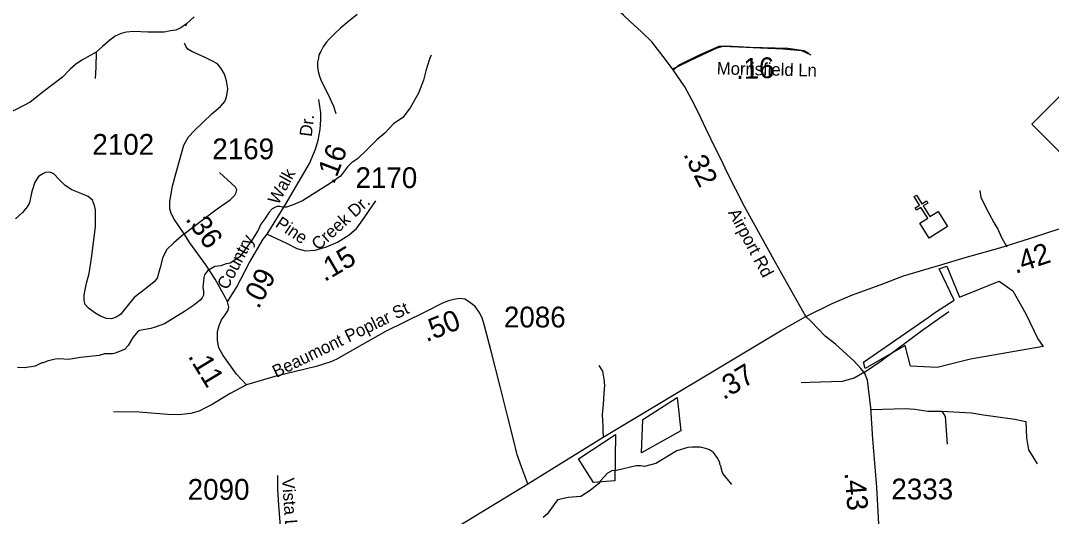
# Model space of a CAD drawing. Extents: x 1248224 to 1454986, y 825081 to 985870.
# Drawn here: x 1377448 to 1383650, y 897074 to 900055 of the extents above; entities that cross this region are included whole.
import ezdxf

# ---------------------------------------------------------------- set-up
doc = ezdxf.new("R2010")
doc.units = 0
for name, color, linetype in [('Exist Boundary Political City Limit New', 7, 'Continuous'), ('Exist Cultural Church CELL', 7, 'Continuous'), ('Exist Hydrographic Misc Water Feature', 7, 'Continuous'), ('Exist Road Non-System Type 51', 7, 'Continuous'), ('Exist Road Primary NC Attributed', 7, 'Continuous'), ('Exist Road Primary NC Mileage Hundredths English Label', 7, 'Continuous'), ('Exist Road Primary NC Shield CELL', 7, 'Continuous'), ('Exist Road Secondary Mileage Hundredths English Label', 7, 'Continuous'), ('Exist Road Secondary Type 51 Attributed', 7, 'Continuous'), ('Exist Road Secondary Type 51 Label', 7, 'Continuous'), ('Exist Road Secondary Type 51 Number Label', 7, 'Continuous'), ('Map Preparation Boundary City Limit Buffer Line', 7, 'Continuous')]:
    doc.layers.add(name, color=color, linetype=linetype)

msp = doc.modelspace()

# ---------------------------------------------------------------- linework, layer by layer
at = {"layer": 'Exist Boundary Political City Limit New'}
for points in [[(1383020.8, 898577.7), (1383096.5, 898392.7), (1383336.4, 898489.1), (1383418.5, 898429.8), (1383496.1, 898292.7), (1383569.1, 898142), (1383601.1, 898096.3), (1383163, 898018.7), (1382962.2, 897968.5), (1382802.4, 897977.6), (1382770.5, 898100.9), (1382528.6, 897963.9), (1382519.5, 898000.4)], [(1382519.5, 898000.4), (1382907.4, 898269.9), (1382953, 898301.9), (1383064.9, 898374.7), (1382974.8, 898562.3), (1383020.8, 898577.7)], [(1381192.5, 897656.7), (1381397.9, 897789.2), (1381420.7, 897588.2), (1381183.4, 897455.8), (1381192.5, 897656.7)], [(1380804.6, 897419.2), (1381028.2, 897565.4), (1381023.7, 897286.8), (1380895.9, 897277.6), (1380804.6, 897419.2)]]:
    msp.add_lwpolyline(points, dxfattribs=at)
at = {"layer": 'Exist Cultural Church CELL'}
msp.add_lwpolyline([(1382857.4, 898837.2), (1382905.6, 898867.5), (1382865.2, 898932), (1382838, 898915.1), (1382829.6, 898928.6), (1382856.7, 898945.6), (1382824.8, 898996.6), (1382838.4, 899005.1), (1382870.3, 898954.1), (1382897.4, 898971.1), (1382905.9, 898957.5), (1382878.8, 898940.5), (1382919.1, 898876), (1382968.1, 898906.5), (1383024.5, 898816.2), (1382913.8, 898746.9)], close=True, dxfattribs=at)
at = {"layer": 'Exist Hydrographic Misc Water Feature'}
for points in [[(1379917.8, 899848), (1379907.4, 899824.3), (1379907.2, 899816.3), (1379885.8, 899752.8), (1379872.6, 899697.1), (1379842.9, 899617.8), (1379792.9, 899531), (1379747.6, 899472), (1379690.8, 899433.3), (1379639.1, 899378.9), (1379592.8, 899339.5), (1379531.4, 899276.9), (1379474.3, 899224.2), (1379439.7, 899199), (1379415.2, 899175.5), (1379372, 899120.5), (1379319.2, 899081.7), (1379144.8, 898971.6), (1379088.2, 898946.9), (1379047.9, 898933.8), (1379023.9, 898932.3), (1379008, 898936.6), (1378990, 898937.1), (1378961.7, 898923.7), (1378943.2, 898902.1), (1378918.4, 898862.7), (1378893.7, 898831.3), (1378876.9, 898795.7), (1378843.6, 898740.4), (1378766.3, 898634.7), (1378708.5, 898595.4), (1378684.4, 898592), (1378652.2, 898580.7), (1378616, 898575.6), (1378573.5, 898550.4), (1378555, 898526.9), (1378550.6, 898511), (1378545.3, 898449.1), (1378548.9, 898427.1), (1378548.4, 898403.1), (1378540, 898387.3), (1378527.7, 898373.6), (1378489, 898342.5), (1378433.7, 898305.7), (1378314.2, 898230.8), (1378257, 898212.3)], [(1378257, 898212.3), (1378232, 898204.2), (1378163.7, 898191.7), (1378155.6, 898187.9), (1378122.8, 898148.6), (1378095.7, 898101.3), (1378073.2, 898077.8), (1378016.7, 898055), (1378000.7, 898051.4), (1377952.6, 898050.5), (1377920.4, 898041.2), (1377808.1, 898029.7), (1377735.9, 898017.3), (1377680, 898020.5), (1377655.9, 898019), (1377607.7, 898008.1), (1377583.4, 897996.7), (1377575.4, 897996.8), (1377535, 897977.7), (1377510.9, 897972.3), (1377470.7, 897967.2), (1377428.8, 897968.1)], [(1381727.9, 897265.7), (1381673.4, 897330.9), (1381662.1, 897363.1), (1381662.2, 897371.1), (1381654.6, 897387.3), (1381654.7, 897395.3), (1381643.3, 897421.5), (1381616.2, 897458), (1381592.5, 897474.5), (1381576.6, 897480.9), (1381536.8, 897489.8), (1381488.8, 897490.8), (1381462.8, 897487.4), (1381396.3, 897468.9), (1381270.6, 897391.7), (1381202.3, 897373.2), (1381178.4, 897377.7), (1381152.3, 897378.4), (1381033.7, 897348.9), (1381005.6, 897347.6), (1380979.4, 897334.2), (1380936.3, 897287.1), (1380928, 897271.3), (1380875.1, 897228.6), (1380818.3, 897193.8), (1380742.1, 897187.5), (1380677.8, 897172.9), (1380615.9, 897086.4), (1380591.5, 897066.9)]]:
    msp.add_lwpolyline(points, dxfattribs=at)
at = {"layer": 'Exist Road Non-System Type 51'}
for points in [[(1379472.9, 900091.6), (1379411.8, 900040.8), (1379373.2, 900009.6), (1379338.5, 899978.3), (1379303.8, 899942.9), (1379287.4, 899923.3), (1379268.7, 899897.6), (1379254.1, 899869.9), (1379241.7, 899848.1), (1379241.3, 899828.1), (1379234.8, 899804.2), (1379234.2, 899776.2), (1379237.6, 899748.1), (1379247.1, 899719.9), (1379254.6, 899697.8), (1379270, 899665.4), (1379300.6, 899606.8), (1379331.3, 899540.1), (1379344.4, 899495.8)], [(1378446, 900036.1), (1378411.9, 900011), (1378381.9, 899997.7), (1378350.6, 899992.5), (1378311.1, 899985.8), (1378214.3, 899984.5), (1378127.1, 899988.5), (1378086.2, 899985.8), (1378053.5, 899977.9), (1378018.1, 899960.7), (1377985.4, 899936.9), (1377940.4, 899899.9), (1377903.6, 899864.2)], [(1381368.5, 899763.6), (1381518.4, 899835.3), (1381638.9, 899890.8), (1381674.8, 899900.5), (1382033.1, 899884.2), (1382147.1, 899874.5), (1382202.5, 899848.4)], [(1377903.6, 899864.2), (1377815.7, 899816.6), (1377778.9, 899790.1), (1377746.2, 899763.7), (1377699.8, 899714.8), (1377584, 899627.5), (1377506.3, 899565.3), (1377421.1, 899520.4), (1377373.4, 899497.9), (1377306.6, 899478.1), (1377222.1, 899459.6), (1377140.4, 899443.7)], [(1377903.6, 899864.2), (1377901.5, 899775.6), (1377896.1, 899706.8)], [(1378432.4, 898772), (1378369.7, 898717.7), (1378328.8, 898679.4), (1378304.3, 898631.8), (1378287.9, 898571), (1378270.2, 898506.2), (1378251.1, 898485), (1378200.7, 898442.7), (1378132.5, 898389.8), (1378081.4, 898327.7), (1378048.7, 898288), (1378024.2, 898270.8), (1377995.6, 898261.5), (1377964.2, 898264.2), (1377928.8, 898277.4), (1377894.7, 898298.6), (1377856.6, 898325), (1377836.1, 898348.8), (1377830.7, 898371.3), (1377830.7, 898405.7), (1377845.7, 898477.1), (1377860.6, 898533.9), (1377874.3, 898626.5), (1377898.1, 898815.6), (1377898.8, 898917.4), (1377892, 898943.9), (1377881.1, 898974.3), (1377855.2, 898998.1), (1377817, 899013.9), (1377755.7, 899037.7), (1377716.2, 899062.9), (1377679.4, 899099.9), (1377648, 899132.9), (1377624.9, 899143.5), (1377597.6, 899142.2), (1377581.3, 899132.9), (1377556.7, 899117.1), (1377534.9, 899082.7), (1377515.8, 899027.2), (1377500.9, 898959.7), (1377488.6, 898934.6), (1377460, 898901.5), (1377417.7, 898863.2)], [(1378432.4, 898772), (1378540, 898855.3), (1378630, 898924), (1378709, 898976.9), (1378736.3, 899006), (1378745.8, 899021.9), (1378748.6, 899037.7), (1378741.7, 899053.6), (1378644.3, 899142.2)], [(1383218.8, 899032.5), (1383225.6, 898994.1), (1383259, 898923.4), (1383303.5, 898841.2), (1383327.1, 898800.4), (1383351.7, 898747.5), (1383381.6, 898694.6)], [(1382525, 897941.2), (1382626, 898009.7), (1382876.8, 898195.5), (1383033.2, 898306.3)], [(1380928, 897982.1), (1380949.4, 897947.6), (1380956.4, 897899.5), (1380961.6, 897861.3), (1380956.7, 897815.4), (1380953.3, 897747.4), (1380947.9, 897687.5), (1380948.2, 897646), (1380950.9, 897618.2), (1380950.9, 897587.8), (1380952.3, 897550.8)], [(1382525, 897941.2), (1382463.1, 897905.3), (1382391.4, 897885.8), (1382196, 897879.2), (1382143.9, 897876)], [(1378806.5, 897864.8), (1378709, 897813.3), (1378600, 897745.8), (1378560.5, 897726), (1378522.3, 897707.5), (1378473.3, 897691.6), (1378436.5, 897687.6), (1378396.9, 897685), (1378332.9, 897686.3), (1378162.5, 897700.9), (1378007.8, 897702.2)], [(1382567.3, 897716.2), (1382772.6, 897722.8), (1382828, 897719.5), (1382906.1, 897706.5), (1382990.8, 897706.5)], [(1382990.8, 897706.5), (1383010.4, 897673.9), (1383023.4, 897507.6)], [(1382990.8, 897706.5), (1383170, 897696.7), (1383241.7, 897683.6), (1383430.6, 897657.6), (1383495.8, 897644.5)], [(1383495.8, 897644.5), (1383499, 897546.7), (1383512.1, 897475), (1383564.2, 897390.2)]]:
    msp.add_lwpolyline(points, dxfattribs=at)
at = {"layer": 'Exist Road Primary NC Attributed'}
for points in [[(1382171.7, 898274.9), (1382331, 898354.1), (1382452.2, 898407), (1382619.7, 898465.8), (1382759.1, 898520.6), (1382984.3, 898586.1), (1383130.4, 898629.9), (1383340, 898689.1), (1383517.4, 898743.8), (1383881.1, 898863.6), (1383990.3, 898910.1), (1384236, 899025.5)], [(1380499.1, 897270.4), (1380952.3, 897550.8), (1382019.2, 898190.3), (1382171.7, 898274.9)], [(1379119.9, 896430.8), (1379380.9, 896589.4), (1379570.4, 896707.1), (1379817.7, 896853.9), (1380499.1, 897270.4)]]:
    msp.add_lwpolyline(points, dxfattribs=at)
at = {"layer": 'Exist Road Primary NC Shield CELL'}
msp.add_lwpolyline([(1383532.4, 899431.4), (1383865.4, 899764.4), (1384198.4, 899431.4), (1383865.4, 899098.4)], close=True, dxfattribs=at)
at = {"layer": 'Exist Road Secondary Type 51 Attributed'}
for points in [[(1381374, 899759.2), (1381329.1, 899820.7), (1381245.5, 899926.7), (1381183, 899987.4), (1381114.8, 900050.2), (1381075, 900086.8), (1381027.7, 900129.2), (1380979.8, 900169.8), (1380924, 900223), (1380856.1, 900292.9), (1380768.2, 900403), (1380700.1, 900500.4), (1380665.3, 900549.1), (1380622.5, 900612), (1380558.3, 900699.4), (1380505.6, 900766.5), (1380432.4, 900859.2), (1380353, 900929.9), (1380252.8, 901024), (1380180.2, 901086.7)], [(1378491.7, 900077.1), (1378446, 900036.1), (1378441.3, 900022.4)], [(1378693.1, 898363.4), (1378679, 898392.4), (1378619.1, 898500.9), (1378561.8, 898586.8), (1378467.1, 898719.1), (1378432.4, 898772), (1378372.4, 898860.5), (1378354.7, 898894.9), (1378345.1, 898924), (1378345.1, 898967.7), (1378361.5, 899060.2), (1378388.8, 899155.4), (1378429.6, 899306.2), (1378458.3, 899356.4), (1378495.1, 899394.8), (1378598.6, 899493.9), (1378651.8, 899537.6), (1378676.3, 899569.3), (1378687.2, 899594.4), (1378694.7, 899644.7), (1378686.5, 899692.3), (1378675.6, 899732), (1378655.2, 899766.3), (1378633.4, 899794.1), (1378603.4, 899811.3), (1378558.4, 899832.5), (1378478, 899868.2), (1378453.5, 899884), (1378444, 899897.3), (1378435.7, 899915.1), (1378434.3, 899919.6)], [(1381374, 899759.2), (1381410.5, 899789.1), (1381533.5, 899849), (1381651.4, 899900.5), (1381694.6, 899903.9), (1381835.8, 899895.5), (1382063.4, 899888.9), (1382159.8, 899875.6), (1382189.6, 899859.4)], [(1382171.7, 898274.9), (1381992, 898596.9), (1381804.3, 898937.8), (1381697.2, 899146.4), (1381665.9, 899215.7), (1381633.2, 899278.6), (1381570, 899406.7), (1381526.8, 899499.8), (1381487, 899578), (1381443.8, 899656.1), (1381374, 899759.2)], [(1378930.8, 898770), (1379041.4, 898949.6), (1379185.8, 899195.4), (1379222, 899281), (1379238.4, 899335.8), (1379249.9, 899399.4), (1379253.8, 899460.8), (1379253.8, 899501.3), (1379242.8, 899581.4)], [(1378930.8, 898770), (1379048.9, 898717.1), (1379109.9, 898684.8), (1379162.9, 898670.9), (1379220.9, 898674.2), (1379287.7, 898695), (1379354.6, 898723.5), (1379425.8, 898766.3), (1379468.5, 898805.7), (1379497.8, 898842.9), (1379558.9, 898932.8), (1379586.2, 898971.6)], [(1378693.1, 898363.4), (1378749, 898453.3), (1378824.6, 898601.3), (1378907.8, 898740.4), (1378930.8, 898770)], [(1378806.5, 897864.8), (1378747.9, 897928.3), (1378666.1, 898040.7), (1378641.6, 898088.3), (1378632, 898130.6), (1378633.4, 898184.8), (1378642.9, 898221.9), (1378656.6, 898256.2), (1378679.7, 898285.3), (1378695.4, 898309.1), (1378700.9, 898331.6), (1378696.8, 898348.8), (1378693.1, 898363.4)], [(1380499.1, 897270.4), (1380470.5, 897349.1), (1380435.1, 897444.3), (1380414.6, 897535.6), (1380379.9, 897670.5), (1380333.6, 897854.3), (1380279.7, 898067.2), (1380239.5, 898219.2), (1380224.5, 898268.1), (1380206.8, 898302.5), (1380183.6, 898335.6), (1380149.6, 898362), (1380121, 898379.2), (1380088.2, 898384.5), (1380054.2, 898377.9), (1380022.8, 898370), (1379986, 898355.4), (1379881.1, 898302.5), (1379643.3, 898186.2), (1379459.3, 898081.7), (1379350.9, 898019.5), (1379315.5, 898003.7), (1379226.9, 897974.6), (1378977.5, 897915.1), (1378806.5, 897864.8)], [(1382360.8, 896212.6), (1382387.4, 896255.6), (1382533.2, 896535.9), (1382555.7, 896582.8), (1382572.6, 896623.8), (1382585.2, 896655.5), (1382600.7, 896701.8), (1382611.6, 896750.8), (1382614.3, 896807.6), (1382615.7, 896954.4), (1382598.7, 897250), (1382574.8, 897538.9), (1382563.2, 897726), (1382544.2, 897892.6), (1382526.4, 897933.6), (1382503.3, 897962.7), (1382462.4, 898007.6), (1382350.6, 898109.5), (1382288.2, 898157.9), (1382246, 898201.5), (1382204.9, 898246.2), (1382171.7, 898274.9)], [(1379119.9, 896430.8), (1379109.4, 896449.3), (1379094.4, 896479.7), (1379056.2, 896553.7), (1379041.9, 896594.7), (1379035.1, 896629.8), (1379029, 896695.2), (1379022.8, 896785.2), (1379018.4, 896892.3), (1379011.2, 897015.2), (1379002, 897142.2), (1378995.6, 897236.1), (1378995.6, 897268.5), (1378996, 897318.8)]]:
    msp.add_lwpolyline(points, dxfattribs=at)
at = {"layer": 'Map Preparation Boundary City Limit Buffer Line'}
for points in [[(1383020.8, 898577.7), (1383096.5, 898392.7), (1383336.4, 898489.1), (1383418.5, 898429.8), (1383496.1, 898292.7), (1383569.1, 898142), (1383601.1, 898096.3), (1383163, 898018.7), (1382962.2, 897968.5), (1382802.4, 897977.6), (1382770.5, 898100.9), (1382528.6, 897963.9), (1382519.5, 898000.4)], [(1382519.5, 898000.4), (1382907.4, 898269.9), (1382953, 898301.9), (1383064.9, 898374.7), (1382974.8, 898562.3), (1383020.8, 898577.7)], [(1381192.5, 897656.7), (1381397.9, 897789.2), (1381420.7, 897588.2), (1381183.4, 897455.8), (1381192.5, 897656.7)], [(1380804.6, 897419.2), (1381028.2, 897565.4), (1381023.7, 897286.8), (1380895.9, 897277.6), (1380804.6, 897419.2)]]:
    msp.add_lwpolyline(points, dxfattribs=at)

# ---------------------------------------------------------------- texts
at = {"layer": 'Exist Road Primary NC Mileage Hundredths English Label'}
for s, rotation, p in [('.42', 18.24378, (1383433.4, 898531.5)), ('.37', 31.30827, (1381677.5, 897771.6))]:
    msp.add_text(s, height=125, rotation=rotation, dxfattribs=at).set_placement(p)
at = {"layer": 'Exist Road Secondary Mileage Hundredths English Label'}
for s, rotation, p in [('.16', 1.79283, (1381752.9, 899702.8)), ('.16', 69.08734, (1379333, 899064.4)), ('.32', 296.24528, (1381433.1, 899251.3)), ('.36', 305.614, (1378436.2, 898861.3)), ('.15', 30.27218, (1379276.6, 898482)), ('.09', 62.11785, (1378879.7, 898316)), ('.50', 21.56851, (1379889.4, 898120.6)), ('.11', 301.31216, (1378452.4, 898037.1)), ('.43', 274.71886, (1382404.9, 897336.1))]:
    msp.add_text(s, height=125, rotation=rotation, dxfattribs=at).set_placement(p)
at = {"layer": 'Exist Road Secondary Type 51 Label'}
for s, rotation, p in [('Morrisfield Ln', 358.79071, (1381636, 899731.2)), ('Dr.', 83.32215, (1379199.8, 899354.3)), ('Walk', 61.27549, (1378997.4, 898942.2)), ('Creek Dr.', 42.15519, (1379239.8, 898669.4)), ('Airport Rd', 298.13349, (1381703, 898900.8)), ('Pine', 326.29331, (1378975.6, 898819.5)), ('Country', 62.11783, (1378692, 898431.4)), ('Beaumont Poplar St', 25.97325, (1378985.6, 897906)), ('Vista Ln', 274.02061, (1379020.5, 897303.3))]:
    msp.add_text(s, height=75, rotation=rotation, dxfattribs=at).set_placement(p)
at = {"layer": 'Exist Road Secondary Type 51 Number Label'}
for s, p in [('2102', (1377880.1, 899248.2)), ('2169', (1378601.6, 899221.1)), ('2170', (1379462.9, 899048)), ('2086', (1380355.9, 898210)), ('2090', (1378453.6, 897173.8)), ('2333', (1382687, 897175.9))]:
    msp.add_text(s, height=125, dxfattribs=at).set_placement(p)

doc.saveas('drawing.dxf')
